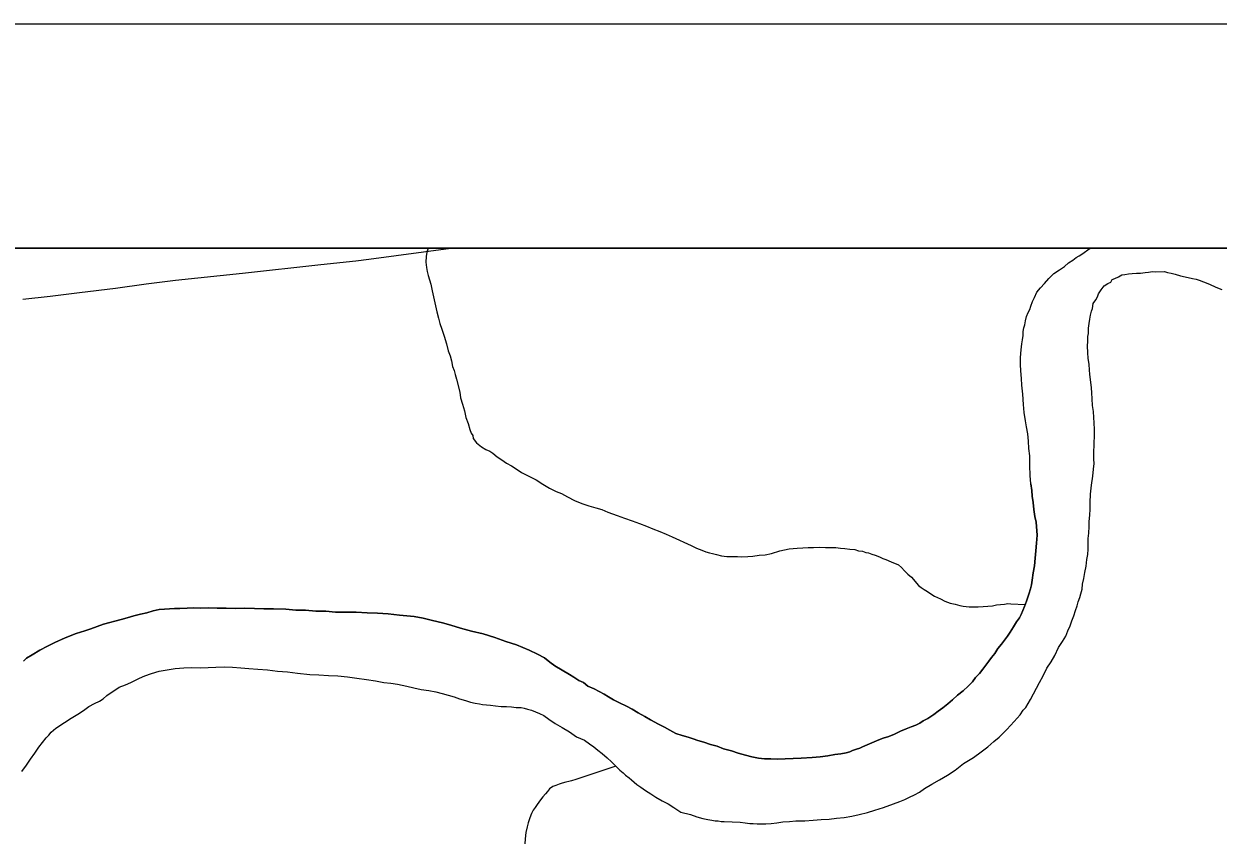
# Model space of a CAD drawing. Extents: x -483 to 680, y 0 to 440.
# Drawn here: x 79.41 to 124.65, y 373.56 to 404.45 of the extents above; entities that cross this region are included whole.
import ezdxf

# ---------------------------------------------------------------- set-up
doc = ezdxf.new("R2010")
doc.units = 0
for name, color, linetype in [('GM_X_Major_River', 7, 'Continuous'), ('GM_X_Minor_River', 7, 'Continuous'), ('GM_X_Township_Road', 7, 'Continuous'), ('SH_Cut_Line', 7, 'Continuous'), ('SH_Text', 7, 'Continuous')]:
    doc.layers.add(name, color=color, linetype=linetype)

msp = doc.modelspace()

# ---------------------------------------------------------------- linework, layer by layer
at = {"layer": 'GM_X_Major_River'}
for points in [[(117.564, 387.015), (117.534, 387.339), (117.525, 387.719), (117.515, 388.08), (117.484, 388.365), (117.472, 388.631), (117.441, 388.917), (117.391, 389.184), (117.358, 389.413), (117.309, 389.718), (117.279, 390.023), (117.251, 390.422), (117.221, 390.765), (117.208, 391.012), (117.193, 391.145), (117.178, 391.317), (117.164, 391.526), (117.172, 391.81), (117.198, 392.095), (117.222, 392.322), (117.245, 392.473), (117.268, 392.643), (117.272, 392.795), (117.295, 392.928), (117.335, 393.04), (117.358, 393.192), (117.4, 393.362), (117.461, 393.512), (117.521, 393.624), (117.562, 393.756), (117.623, 393.926), (117.703, 394.076), (117.784, 394.282), (117.921, 394.45), (118.078, 394.617), (118.234, 394.802), (118.429, 394.987), (118.641, 395.134), (118.834, 395.262), (118.99, 395.391), (119.144, 395.501), (119.28, 395.592), (119.395, 395.665), (119.492, 395.72), (119.809, 395.95)], [(119.719, 384.339), (119.725, 384.548), (119.729, 384.738), (119.735, 384.947), (119.759, 385.155), (119.765, 385.402), (119.77, 385.591), (119.795, 385.838), (119.801, 386.065), (119.807, 386.312), (119.815, 386.635), (119.861, 386.975), (119.908, 387.316), (119.934, 387.581), (119.958, 387.789), (119.943, 387.961), (119.948, 388.169), (119.958, 388.549), (119.965, 388.853), (119.971, 389.08), (119.958, 389.327), (119.945, 389.537), (119.931, 389.765), (119.899, 389.994), (119.886, 390.241), (119.873, 390.469), (119.859, 390.659), (119.796, 391.174), (119.781, 391.326), (119.767, 391.554), (119.734, 391.764), (119.721, 391.992), (119.708, 392.239), (119.713, 392.429), (119.717, 392.6), (119.739, 392.713), (119.742, 392.808), (119.744, 392.922), (119.768, 393.092), (119.791, 393.262), (119.814, 393.414), (119.856, 393.565), (119.896, 393.659), (119.92, 393.848), (120.018, 393.997), (120.078, 394.11), (120.119, 394.223), (120.218, 394.372), (120.335, 394.521), (120.471, 394.612), (120.586, 394.666), (120.645, 394.76), (120.741, 394.795), (120.876, 394.868), (121.011, 394.94), (121.125, 394.956), (121.258, 394.972), (121.392, 394.988), (121.563, 395.002), (121.715, 394.998), (121.887, 395.032), (122.02, 395.047), (122.172, 395.063), (122.286, 395.06), (122.628, 395.07), (122.741, 395.029), (122.874, 395.007), (123.025, 394.965), (123.232, 394.903), (123.515, 394.838), (123.685, 394.796), (123.817, 394.774), (123.93, 394.733), (124.1, 394.672), (124.326, 394.59), (124.57, 394.47), (124.795, 394.388)], [(119.719, 384.339), (119.725, 384.548), (119.729, 384.738), (119.735, 384.947), (119.759, 385.155), (119.765, 385.402), (119.77, 385.591), (119.795, 385.838), (119.801, 386.065), (119.807, 386.312), (119.815, 386.635), (119.861, 386.975), (119.908, 387.316), (119.934, 387.581), (119.958, 387.789), (119.943, 387.961), (119.948, 388.169), (119.958, 388.549), (119.965, 388.853), (119.971, 389.08), (119.958, 389.327), (119.945, 389.537), (119.931, 389.765), (119.899, 389.994), (119.886, 390.241), (119.873, 390.469), (119.859, 390.659), (119.796, 391.174), (119.781, 391.326), (119.767, 391.554), (119.734, 391.764), (119.721, 391.992), (119.708, 392.239), (119.713, 392.429), (119.717, 392.6), (119.739, 392.713), (119.742, 392.808), (119.744, 392.922), (119.768, 393.092), (119.791, 393.262), (119.814, 393.414), (119.856, 393.565), (119.896, 393.659), (119.92, 393.848), (120.018, 393.997), (120.078, 394.11), (120.119, 394.223), (120.218, 394.372), (120.335, 394.521), (120.471, 394.612), (120.586, 394.666), (120.645, 394.76), (120.741, 394.795), (120.876, 394.868), (121.011, 394.94), (121.125, 394.956), (121.258, 394.972), (121.392, 394.988), (121.563, 395.002), (121.715, 394.998), (121.887, 395.032), (122.02, 395.047), (122.172, 395.063), (122.286, 395.06), (122.628, 395.07), (122.741, 395.029), (122.874, 395.007), (123.025, 394.965), (123.232, 394.903), (123.515, 394.838), (123.685, 394.796), (123.817, 394.774), (123.93, 394.733), (124.1, 394.672), (124.326, 394.59), (124.57, 394.47), (124.795, 394.388)], [(117.564, 387.015), (117.596, 386.767), (117.61, 386.558), (117.642, 386.31), (117.673, 386.044), (117.704, 385.777), (117.756, 385.567), (117.8, 385.072), (117.774, 384.769), (117.748, 384.485), (117.722, 384.201), (117.696, 383.916), (117.651, 383.652), (117.606, 383.368), (117.583, 383.198), (117.541, 383.047), (117.479, 382.839), (117.396, 382.576), (117.315, 382.369), (117.254, 382.219), (117.193, 382.068), (117.133, 381.937), (117.015, 381.788), (116.897, 381.601), (116.778, 381.395), (116.679, 381.246), (116.561, 381.097), (116.444, 380.948), (116.306, 380.781), (116.188, 380.594), (116.07, 380.445), (115.971, 380.295), (115.854, 380.147), (115.736, 379.998), (115.618, 379.83), (115.462, 379.682), (115.344, 379.514), (115.188, 379.347), (114.994, 379.181), (114.781, 379.016), (114.586, 378.831), (114.412, 378.683), (114.218, 378.536), (114.044, 378.408), (113.889, 378.279), (113.773, 378.206), (113.657, 378.133), (113.484, 378.042), (113.349, 377.951), (113.195, 377.879), (113.022, 377.807), (112.83, 377.736), (112.619, 377.647), (112.389, 377.539), (112.177, 377.449), (111.967, 377.379), (111.795, 377.326), (111.18, 377.057), (111.084, 377.002), (110.95, 376.968), (110.797, 376.915), (110.7, 376.86), (110.566, 376.826), (110.357, 376.793), (110.128, 376.761), (109.861, 376.711), (109.575, 376.68), (109.27, 376.65), (108.852, 376.623), (108.548, 376.611), (108.244, 376.6), (107.977, 376.588), (107.712, 376.595), (107.465, 376.601), (107.238, 376.626), (106.992, 376.67), (106.746, 376.733), (106.464, 376.817), (106.219, 376.899), (105.917, 376.983), (105.673, 377.084), (105.427, 377.147), (105.163, 377.23), (104.937, 377.292), (104.768, 377.354), (104.579, 377.416), (104.353, 377.478), (104.108, 377.561), (103.883, 377.68), (103.677, 377.799), (103.452, 377.919), (103.152, 378.079), (102.927, 378.198), (102.684, 378.337), (102.459, 378.476), (102.235, 378.596), (101.972, 378.717), (101.747, 378.836), (101.56, 378.955), (101.391, 379.054), (101.204, 379.154)], [(101.204, 379.154), (101.391, 379.054), (101.56, 378.955), (101.747, 378.836), (101.972, 378.717), (102.235, 378.596), (102.459, 378.476), (102.684, 378.337), (102.927, 378.198), (103.152, 378.079), (103.452, 377.919), (103.677, 377.799), (103.883, 377.68), (104.108, 377.561), (104.353, 377.478), (104.579, 377.416), (104.768, 377.354), (104.937, 377.292), (105.163, 377.23), (105.427, 377.147), (105.673, 377.084), (105.917, 376.983), (106.219, 376.899), (106.464, 376.817), (106.746, 376.733), (106.992, 376.67), (107.238, 376.626), (107.465, 376.601), (107.712, 376.595), (107.977, 376.588), (108.244, 376.6), (108.548, 376.611), (108.852, 376.623), (109.27, 376.65), (109.575, 376.68), (109.861, 376.711), (110.128, 376.761), (110.357, 376.793), (110.566, 376.826), (110.7, 376.86), (110.797, 376.915), (110.95, 376.968), (111.084, 377.002), (111.18, 377.057), (111.795, 377.326), (111.967, 377.379), (112.177, 377.449), (112.389, 377.539), (112.619, 377.647), (112.83, 377.736), (113.022, 377.807), (113.195, 377.879), (113.349, 377.951), (113.484, 378.042), (113.657, 378.133), (113.773, 378.206), (113.889, 378.279), (114.044, 378.408), (114.218, 378.536), (114.412, 378.683), (114.586, 378.831), (114.781, 379.016), (114.994, 379.181), (115.188, 379.347), (115.344, 379.514), (115.462, 379.682), (115.618, 379.83), (115.736, 379.998), (115.854, 380.147), (115.971, 380.295), (116.07, 380.445), (116.188, 380.594), (116.306, 380.781), (116.444, 380.948), (116.561, 381.097), (116.679, 381.246), (116.778, 381.395), (116.897, 381.601), (117.015, 381.788), (117.133, 381.937), (117.193, 382.068), (117.254, 382.219), (117.315, 382.369), (117.396, 382.576), (117.479, 382.839), (117.541, 383.047), (117.583, 383.198), (117.606, 383.368), (117.651, 383.652), (117.696, 383.916), (117.722, 384.201), (117.748, 384.485), (117.774, 384.769), (117.8, 385.072), (117.756, 385.567), (117.704, 385.777), (117.673, 386.044), (117.642, 386.31), (117.61, 386.558), (117.596, 386.767), (117.564, 387.015)], [(101.316, 376.796), (101.502, 376.64), (101.669, 376.483), (101.836, 376.327), (101.984, 376.172), (102.115, 376.073), (102.207, 375.976), (102.338, 375.878), (102.431, 375.799), (102.635, 375.623), (102.785, 375.524), (102.953, 375.406), (103.158, 375.268), (103.345, 375.149), (103.588, 375.01), (103.813, 374.89), (104.038, 374.752), (104.299, 374.574), (104.658, 374.489), (104.903, 374.407), (105.129, 374.344), (105.318, 374.301), (105.469, 374.279), (105.602, 374.256), (105.716, 374.253), (105.829, 374.231), (105.943, 374.228), (106.55, 374.194), (106.739, 374.17), (106.91, 374.147), (107.042, 374.143), (107.194, 374.139), (107.346, 374.136), (107.517, 374.131), (107.726, 374.145), (107.936, 374.178), (108.165, 374.21), (108.412, 374.222), (108.66, 374.254), (109.001, 374.245), (109.306, 374.275), (109.611, 374.306), (109.915, 374.317), (110.201, 374.347), (110.486, 374.378), (110.772, 374.428), (111.059, 374.496), (111.364, 374.564), (111.652, 374.652), (111.977, 374.758), (112.361, 374.9), (112.591, 374.989), (112.782, 375.06), (112.956, 375.151), (113.148, 375.24), (113.34, 375.331), (113.534, 375.477), (113.804, 375.642), (114.093, 375.805), (114.401, 375.987), (114.691, 376.169), (115.001, 376.427), (115.386, 376.645), (115.677, 376.866), (115.928, 377.049), (116.161, 377.252), (116.355, 377.418), (116.511, 377.566), (116.648, 377.715), (116.784, 377.863), (116.921, 378.011), (117.038, 378.141), (117.155, 378.271), (117.274, 378.439), (117.371, 378.551), (117.451, 378.7), (117.55, 378.85), (117.888, 379.487), (118.028, 379.749), (118.168, 380.03), (118.326, 380.273), (118.465, 380.517), (118.606, 380.817), (118.763, 381.041), (118.882, 381.246), (118.963, 381.453), (119.044, 381.641), (119.106, 381.829), (119.186, 382.017), (119.249, 382.224), (119.31, 382.394), (119.352, 382.545), (119.413, 382.714), (119.454, 382.846), (119.497, 383.035), (119.521, 383.224), (119.564, 383.432), (119.607, 383.659), (119.652, 383.904), (119.677, 384.151), (119.719, 384.339)], [(101.316, 376.796), (101.502, 376.64), (101.669, 376.483), (101.836, 376.327), (101.984, 376.172), (102.115, 376.073), (102.207, 375.976), (102.338, 375.878), (102.431, 375.799), (102.635, 375.623), (102.785, 375.524), (102.953, 375.406), (103.158, 375.268), (103.345, 375.149), (103.588, 375.01), (103.813, 374.89), (104.038, 374.752), (104.299, 374.574), (104.658, 374.489), (104.903, 374.407), (105.129, 374.344), (105.318, 374.301), (105.469, 374.279), (105.602, 374.256), (105.716, 374.253), (105.829, 374.231), (105.943, 374.228), (106.55, 374.194), (106.739, 374.17), (106.91, 374.147), (107.042, 374.143), (107.194, 374.139), (107.346, 374.136), (107.517, 374.131), (107.726, 374.145), (107.936, 374.178), (108.165, 374.21), (108.412, 374.222), (108.66, 374.254), (109.001, 374.245), (109.306, 374.275), (109.611, 374.306), (109.915, 374.317), (110.201, 374.347), (110.486, 374.378), (110.772, 374.428), (111.059, 374.496), (111.364, 374.564), (111.652, 374.652), (111.977, 374.758), (112.361, 374.9), (112.591, 374.989), (112.782, 375.06), (112.956, 375.151), (113.148, 375.24), (113.34, 375.331), (113.534, 375.477), (113.804, 375.642), (114.093, 375.805), (114.401, 375.987), (114.691, 376.169), (115.001, 376.427), (115.386, 376.645), (115.677, 376.866), (115.928, 377.049), (116.161, 377.252), (116.355, 377.418), (116.511, 377.566), (116.648, 377.715), (116.784, 377.863), (116.921, 378.011), (117.038, 378.141), (117.155, 378.271), (117.274, 378.439), (117.371, 378.551), (117.451, 378.7), (117.55, 378.85), (117.888, 379.487), (118.028, 379.749), (118.168, 380.03), (118.326, 380.273), (118.465, 380.517), (118.606, 380.817), (118.763, 381.041), (118.882, 381.246), (118.963, 381.453), (119.044, 381.641), (119.106, 381.829), (119.186, 382.017), (119.249, 382.224), (119.31, 382.394), (119.352, 382.545), (119.413, 382.714), (119.454, 382.846), (119.497, 383.035), (119.521, 383.224), (119.564, 383.432), (119.607, 383.659), (119.652, 383.904), (119.677, 384.151), (119.719, 384.339)], [(101.204, 379.154), (101.017, 379.254), (100.772, 379.355), (100.605, 379.492), (100.436, 379.572), (100.249, 379.691), (100.08, 379.79), (99.519, 380.127), (99.332, 380.265), (99.127, 380.422), (98.865, 380.562), (98.546, 380.722), (98.076, 380.924), (97.662, 381.048), (97.247, 381.192), (96.814, 381.336), (96.361, 381.442), (95.946, 381.548), (95.588, 381.671), (95.267, 381.755), (94.889, 381.841), (94.531, 381.926), (94.19, 381.991), (93.641, 382.043), (93.205, 382.093), (92.807, 382.122), (92.409, 382.132), (91.991, 382.161), (91.573, 382.153), (91.213, 382.162), (90.853, 382.19), (90.473, 382.2), (90.075, 382.229), (89.714, 382.238), (89.335, 382.267), (88.86, 382.279), (88.5, 382.288), (88.139, 382.298), (87.759, 382.307), (87.417, 382.297), (87.076, 382.306), (86.734, 382.315), (86.411, 382.323), (86.107, 382.311), (85.841, 382.318), (85.594, 382.306), (85.309, 382.294), (85.119, 382.299), (84.929, 382.285), (84.739, 382.27), (84.529, 382.257), (84.3, 382.206), (84.07, 382.135), (83.822, 382.085), (83.574, 382.015), (83.325, 381.946), (83.095, 381.876), (82.426, 381.703), (82.177, 381.614), (81.947, 381.525), (81.717, 381.455), (81.392, 381.349), (80.97, 381.189), (80.585, 381.009), (80.297, 380.864), (80.008, 380.72), (79.719, 380.537), (79.507, 380.41), (79.39, 380.299)], [(79.39, 380.299), (79.507, 380.41), (79.719, 380.537), (80.008, 380.72), (80.297, 380.864), (80.585, 381.009), (80.97, 381.189), (81.392, 381.349), (81.717, 381.455), (81.947, 381.525), (82.177, 381.614), (82.426, 381.703), (83.095, 381.876), (83.325, 381.946), (83.574, 382.015), (83.822, 382.085), (84.07, 382.135), (84.3, 382.206), (84.529, 382.257), (84.739, 382.27), (84.929, 382.285), (85.119, 382.299), (85.309, 382.294), (85.594, 382.306), (85.841, 382.318), (86.107, 382.311), (86.411, 382.323), (86.734, 382.315), (87.076, 382.306), (87.417, 382.297), (87.759, 382.307), (88.139, 382.298), (88.5, 382.288), (88.86, 382.279), (89.335, 382.267), (89.714, 382.238), (90.075, 382.229), (90.473, 382.2), (90.853, 382.19), (91.213, 382.162), (91.573, 382.153), (91.991, 382.161), (92.409, 382.132), (92.807, 382.122), (93.205, 382.093), (93.641, 382.043), (94.19, 381.991), (94.531, 381.926), (94.889, 381.841), (95.267, 381.755), (95.588, 381.671), (95.946, 381.548), (96.361, 381.442), (96.814, 381.336), (97.247, 381.192), (97.662, 381.048), (98.076, 380.924), (98.546, 380.722), (98.865, 380.562), (99.127, 380.422), (99.332, 380.265), (99.519, 380.127), (100.08, 379.79), (100.249, 379.691), (100.436, 379.572), (100.605, 379.492), (100.772, 379.355), (101.017, 379.254), (101.204, 379.154)], [(79.324, 376.123), (79.501, 376.365), (79.658, 376.589), (79.816, 376.813), (79.973, 377.037), (80.111, 377.223), (80.248, 377.39), (80.346, 377.502), (80.444, 377.613), (80.618, 377.761), (80.947, 377.98), (81.198, 378.145), (81.448, 378.29), (81.661, 378.437), (81.873, 378.583), (82.085, 378.692), (82.277, 378.782), (82.412, 378.874), (82.549, 379.003), (83.012, 379.314), (83.261, 379.403), (83.454, 379.493), (83.607, 379.565), (83.781, 379.655), (83.992, 379.745), (84.241, 379.833), (84.528, 379.921), (84.833, 379.97), (85.138, 380.019), (85.462, 380.049), (85.747, 380.061), (86.108, 380.052), (86.393, 380.063), (86.678, 380.075), (87.001, 380.086), (87.305, 380.078), (87.627, 380.051), (87.93, 380.024), (88.272, 379.997), (88.632, 379.968), (89.01, 379.921), (89.39, 379.892), (89.768, 379.844), (90.242, 379.794), (90.583, 379.786), (90.944, 379.758), (91.304, 379.748), (91.664, 379.701), (92.024, 379.654), (92.383, 379.607), (92.724, 379.56), (93.045, 379.495), (93.311, 379.469), (93.556, 379.425), (93.916, 379.359), (94.18, 379.295), (94.463, 379.231), (94.747, 379.186), (95.012, 379.141), (95.257, 379.078), (95.483, 379.015), (95.71, 378.952), (95.917, 378.871), (96.143, 378.808), (96.331, 378.747), (96.501, 378.704), (96.672, 378.681), (96.785, 378.659), (97.088, 378.632), (97.278, 378.608), (97.486, 378.584), (97.695, 378.579), (97.885, 378.574), (98.055, 378.551), (98.245, 378.546), (98.358, 378.524), (98.49, 378.483), (98.641, 378.441), (98.791, 378.38), (98.942, 378.319), (99.111, 378.239), (99.297, 378.101), (99.54, 377.943), (99.802, 377.784), (100.083, 377.625), (100.344, 377.429), (100.645, 377.307), (100.831, 377.169), (100.999, 377.051), (101.148, 376.934), (101.316, 376.796)], [(79.324, 376.123), (79.501, 376.365), (79.658, 376.589), (79.816, 376.813), (79.973, 377.037), (80.111, 377.223), (80.248, 377.39), (80.346, 377.502), (80.444, 377.613), (80.618, 377.761), (80.947, 377.98), (81.198, 378.145), (81.448, 378.29), (81.661, 378.437), (81.873, 378.583), (82.085, 378.692), (82.277, 378.782), (82.412, 378.874), (82.549, 379.003), (83.012, 379.314), (83.261, 379.403), (83.454, 379.493), (83.607, 379.565), (83.781, 379.655), (83.992, 379.745), (84.241, 379.833), (84.528, 379.921), (84.833, 379.97), (85.138, 380.019), (85.462, 380.049), (85.747, 380.061), (86.108, 380.052), (86.393, 380.063), (86.678, 380.075), (87.001, 380.086), (87.305, 380.078), (87.627, 380.051), (87.93, 380.024), (88.272, 379.997), (88.632, 379.968), (89.01, 379.921), (89.39, 379.892), (89.768, 379.844), (90.242, 379.794), (90.583, 379.786), (90.944, 379.758), (91.304, 379.748), (91.664, 379.701), (92.024, 379.654), (92.383, 379.607), (92.724, 379.56), (93.045, 379.495), (93.311, 379.469), (93.556, 379.425), (93.916, 379.359), (94.18, 379.295), (94.463, 379.231), (94.747, 379.186), (95.012, 379.141), (95.257, 379.078), (95.483, 379.015), (95.71, 378.952), (95.917, 378.871), (96.143, 378.808), (96.331, 378.747), (96.501, 378.704), (96.672, 378.681), (96.785, 378.659), (97.088, 378.632), (97.278, 378.608), (97.486, 378.584), (97.695, 378.579), (97.885, 378.574), (98.055, 378.551), (98.245, 378.546), (98.358, 378.524), (98.49, 378.483), (98.641, 378.441), (98.791, 378.38), (98.942, 378.319), (99.111, 378.239), (99.297, 378.101), (99.54, 377.943), (99.802, 377.784), (100.083, 377.625), (100.344, 377.429), (100.645, 377.307), (100.831, 377.169), (100.999, 377.051), (101.148, 376.934), (101.316, 376.796)]]:
    msp.add_lwpolyline(points, dxfattribs=at)
at = {"layer": 'GM_X_Minor_River'}
for points in [[(94.729, 395.95), (94.689, 395.841), (94.667, 395.727), (94.646, 395.633), (94.641, 395.424), (94.655, 395.215), (94.689, 395.062), (94.723, 394.909), (94.776, 394.756), (94.829, 394.584), (94.879, 394.336), (94.947, 393.992), (94.998, 393.763), (95.049, 393.534), (95.119, 393.304), (95.171, 393.094), (95.242, 392.883), (95.33, 392.615), (95.418, 392.328), (95.487, 392.061), (95.558, 391.869), (95.611, 391.678), (95.643, 391.468), (95.715, 391.314), (95.75, 391.161), (95.802, 390.989), (95.923, 390.492), (95.955, 390.283), (96.025, 390.034), (96.095, 389.785), (96.146, 389.537), (96.235, 389.307), (96.305, 389.077), (96.359, 388.943), (96.413, 388.847), (96.429, 388.732), (96.559, 388.577), (96.745, 388.421), (96.913, 388.321), (97.063, 388.26), (97.175, 388.182), (97.343, 388.045), (97.511, 387.926), (97.698, 387.808), (97.885, 387.708), (98.053, 387.59), (98.259, 387.451), (98.484, 387.332), (98.822, 387.171), (99.065, 387.013), (99.326, 386.854), (99.57, 386.734), (99.777, 386.653), (100.002, 386.533), (100.265, 386.394), (100.546, 386.273), (100.81, 386.19), (101.074, 386.107), (101.301, 386.045), (101.526, 385.944), (101.884, 385.821), (102.166, 385.719), (102.448, 385.616), (102.731, 385.514), (102.994, 385.413), (103.238, 385.311), (103.502, 385.21), (103.746, 385.109), (103.972, 385.008)], [(103.972, 385.008), (104.685, 384.686), (104.892, 384.586), (105.099, 384.504), (105.249, 384.444), (105.381, 384.402), (105.494, 384.38), (105.645, 384.338), (105.834, 384.296), (106.042, 384.271), (106.251, 384.266), (106.441, 384.261), (106.612, 384.257), (106.84, 384.27), (107.03, 384.284), (107.259, 384.316), (107.487, 384.329), (107.736, 384.38), (108.042, 384.486), (108.405, 384.553), (108.709, 384.583), (108.919, 384.597), (109.128, 384.61), (109.318, 384.605), (109.565, 384.618), (109.774, 384.613), (109.983, 384.607), (110.172, 384.603), (110.343, 384.579), (110.513, 384.575), (110.703, 384.551), (110.892, 384.527), (111.024, 384.486), (111.176, 384.463), (111.307, 384.422), (111.402, 384.4), (111.534, 384.359), (111.666, 384.317), (111.76, 384.277), (111.854, 384.237), (111.947, 384.196), (112.06, 384.155), (112.154, 384.115), (112.286, 384.055), (112.399, 384.014), (112.549, 383.953), (112.661, 383.855), (112.771, 383.719), (112.901, 383.602), (113.031, 383.485), (113.308, 383.174), (113.401, 383.096), (113.513, 383.017), (113.644, 382.938), (113.775, 382.858), (113.906, 382.76), (114.131, 382.659), (114.3, 382.579), (114.507, 382.498), (114.696, 382.455), (114.866, 382.413), (114.998, 382.39), (115.112, 382.368), (115.226, 382.365), (115.377, 382.361), (115.567, 382.357), (115.758, 382.371), (115.929, 382.385), (116.1, 382.4), (116.253, 382.434), (116.405, 382.449), (116.558, 382.464), (116.691, 382.48), (116.805, 382.477), (117.348, 382.453)], [(101.837, 376.326), (100.323, 375.815), (100.15, 375.763), (100.055, 375.746), (99.94, 375.711), (99.806, 375.676), (99.692, 375.641), (99.557, 375.588), (99.442, 375.553), (99.326, 375.461), (99.248, 375.368), (99.17, 375.275), (99.072, 375.163), (98.974, 375.052), (98.915, 374.959), (98.855, 374.865), (98.777, 374.753), (98.698, 374.66), (98.638, 374.529), (98.577, 374.36), (98.515, 374.171), (98.473, 374.02), (98.43, 373.813), (98.405, 373.566), (98.381, 373.377)]]:
    msp.add_lwpolyline(points, dxfattribs=at)
at = {"layer": 'GM_X_Township_Road'}
msp.add_lwpolyline([(79.373, 394.021), (80.406, 394.134), (81.517, 394.27), (82.874, 394.441), (84.045, 394.599), (85.153, 394.742), (87.687, 395.008), (90.653, 395.333), (91.982, 395.474), (92.477, 395.532), (95.581, 395.95)], dxfattribs=at)
at = {"layer": 'SH_Cut_Line'}
msp.add_lwpolyline([(385.608, 55.95), (385.608, 395.95), (45.608, 395.95), (45.608, 281.486), (47.873, 281.454), (57.759, 281.293), (64.783, 281.226), (67.114, 281.188), (73.333, 281.086), (75.975, 281.043), (77.151, 281.034), (77.105, 279.466), (77.065, 275.738), (77.043, 273.874), (76.996, 269.37), (76.941, 265.642), (76.868, 261.138), (76.791, 256.013), (76.689, 249.801), (76.636, 246.539)], dxfattribs=at)
at = {"layer": 'SH_Text'}
for points in [[(37.108, 404.45), (394.108, 404.45), (394.108, 47.45), (37.108, 47.45)], [(45.608, 395.95), (385.608, 395.95), (385.608, 55.95), (45.608, 55.95)]]:
    msp.add_lwpolyline(points, close=True, dxfattribs=at)

doc.saveas('drawing.dxf')
